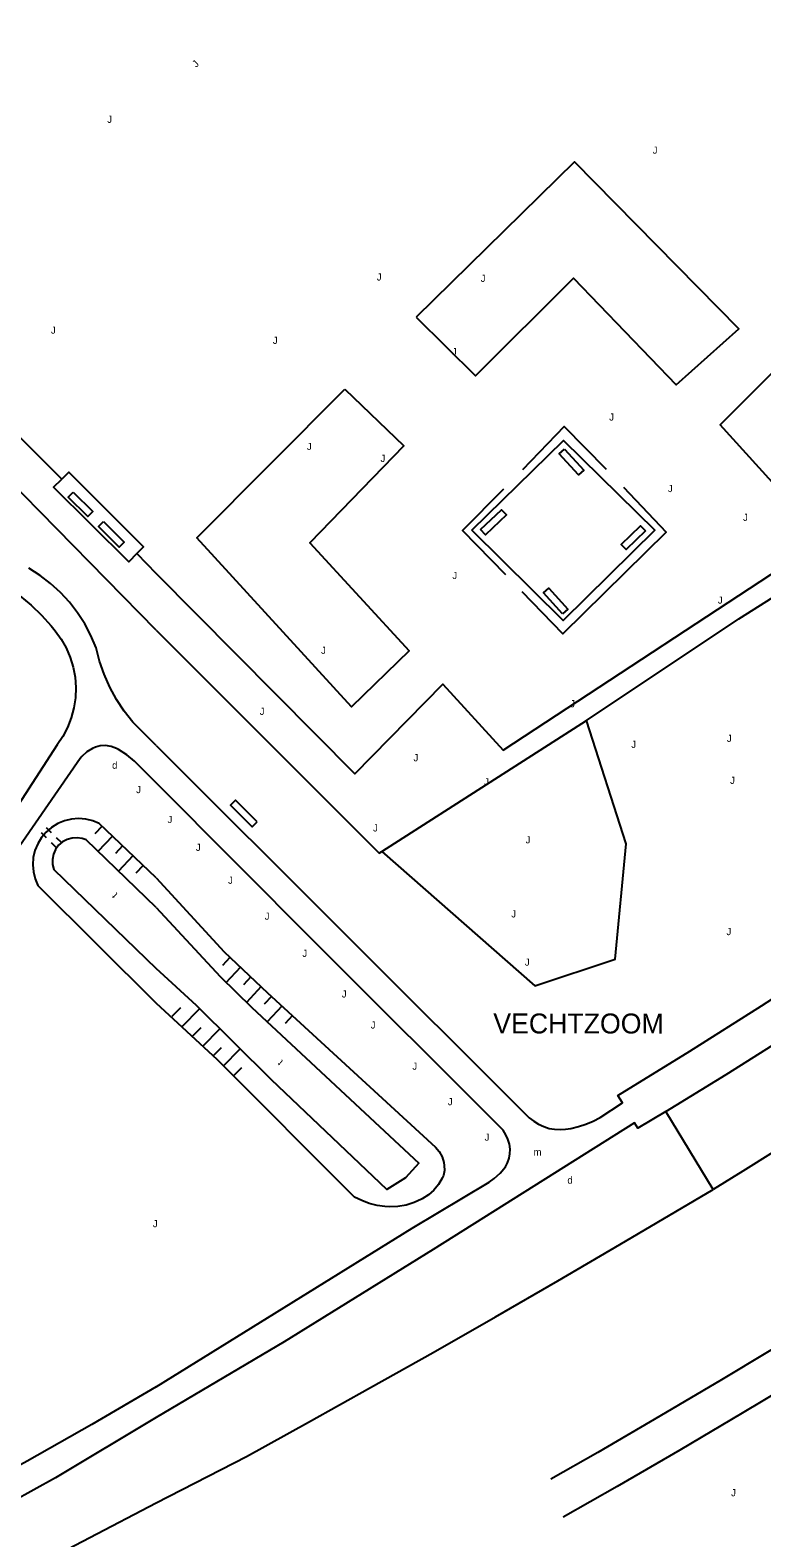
# Model space of a CAD drawing. Extents: x 134999 to 136502, y 457398 to 459002.
# Drawn here: x 135491.2 to 135542.5, y 458274.4 to 458380.2 of the extents above; entities that cross this region are included whole.
import ezdxf

# ---------------------------------------------------------------- set-up
doc = ezdxf.new("R2010")
doc.units = 0
for name, color, linetype in [('Level 18', 7, 'Continuous'), ('RI_DGTB_18', 7, 'Continuous'), ('RI_DGTB_19', 7, 'Continuous'), ('RI_DGTB_29', 7, 'Continuous'), ('RI_DGTB_30', 7, 'Continuous'), ('RI_DGTB_31', 7, 'Continuous'), ('RI_DGTB_32', 7, 'Continuous'), ('RI_DGTB_37', 7, 'Continuous'), ('RI_DGTB_43', 7, 'Continuous'), ('RI_DGTB_48', 7, 'Continuous'), ('RI_DGTB_49', 7, 'Continuous'), ('RI_DGTB_54', 7, 'Continuous'), ('RI_DGTB_55', 7, 'Continuous'), ('RI_DGTB_58', 7, 'Continuous')]:
    doc.layers.add(name, color=color, linetype=linetype)

msp = doc.modelspace()

# ---------------------------------------------------------------- linework, layer by layer
at = {"layer": 'Level 18'}
msp.add_lwpolyline([(135545.469, 458285.795), (135541.138, 458283.186), (135536.759, 458280.599), (135532.358, 458278.049), (135528.569, 458275.896)], dxfattribs=at)
at = {"layer": 'RI_DGTB_18'}
for p, q in [((135496.204, 458324.381), (135495.692, 458323.845)), ((135496.928, 458323.691), (135495.904, 458322.618)), ((135497.651, 458323.001), (135497.14, 458322.464)), ((135498.375, 458322.31), (135497.352, 458321.238)), ((135499.098, 458321.62), (135498.587, 458321.084)), ((135505.18, 458315.179), (135504.659, 458314.618)), ((135505.913, 458314.499), (135504.871, 458313.377)), ((135506.646, 458313.818), (135506.125, 458313.257)), ((135507.379, 458313.138), (135506.337, 458312.016)), ((135508.112, 458312.458), (135507.591, 458311.897)), ((135501.133, 458311.057), (135501.735, 458311.668)), ((135501.845, 458310.355), (135503.05, 458311.576)), ((135508.844, 458311.777), (135507.803, 458310.655)), ((135502.557, 458309.653), (135503.159, 458310.264)), ((135503.269, 458308.951), (135504.474, 458310.172)), ((135509.577, 458311.097), (135509.056, 458310.536)), ((135503.981, 458308.249), (135504.584, 458308.859)), ((135504.693, 458307.547), (135505.898, 458308.768)), ((135505.406, 458306.844), (135506.008, 458307.455))]:
    msp.add_line(p, q, dxfattribs=at)
for points in [[(135500, 458320.761), (135496.006, 458324.569), (135495.556, 458324.755), (135495.064, 458324.875), (135494.559, 458324.915), (135494.054, 458324.876), (135493.561, 458324.757), (135493.094, 458324.563), (135492.662, 458324.298), (135492.278, 458323.968), (135491.95, 458323.582), (135491.687, 458323.149), (135491.496, 458322.68), (135491.38, 458322.187), (135491.344, 458321.681), (135491.387, 458321.177), (135491.509, 458320.685), (135491.707, 458320.219), (135500, 458311.964)], [(135500, 458320.761), (135504.775, 458315.563), (135507.811, 458312.691), (135519.611, 458301.871), (135519.87, 458301.55), (135520.063, 458301.186), (135520.182, 458300.79), (135520.214, 458300.57), (135520.226, 458300.22), (135520.159, 458299.877), (135520.081, 458299.681), (135519.818, 458299.243), (135519.491, 458298.851), (135519.106, 458298.515), (135518.673, 458298.243), (135518.631, 458298.221), (135518.098, 458297.971), (135517.536, 458297.795), (135516.956, 458297.697), (135516.368, 458297.679), (135516.061, 458297.701), (135515.503, 458297.768), (135514.959, 458297.912), (135514.436, 458298.115), (135513.931, 458298.361), (135504.301, 458307.981), (135500, 458311.964)]]:
    msp.add_lwpolyline(points, dxfattribs=at)
at = {"layer": 'RI_DGTB_19'}
for p, q in [((135490.476, 458351.646), (135493.38, 458348.747)), ((135498.652, 458343.514), (135500, 458342.125)), ((135539.081, 458298.894), (135535.773, 458304.371))]:
    msp.add_line(p, q, dxfattribs=at)
for points in [[(135500, 458342.125), (135513.937, 458328.061), (135520.111, 458334.354), (135524.358, 458329.723), (135546.886, 458344.507), (135539.572, 458352.54), (135558.732, 458371.74), (135571.456, 458384.207)], [(135518.244, 458360.103), (135522.423, 458355.999), (135529.284, 458362.851), (135536.498, 458355.357), (135540.883, 458359.294), (135529.362, 458371.004), (135518.244, 458360.103)], [(135513.246, 458355.055), (135517.373, 458351.072), (135510.785, 458344.261), (135517.764, 458336.695), (135513.703, 458332.762), (135502.861, 458344.618), (135513.246, 458355.055)], [(135515.847, 458322.613), (135526.585, 458313.176), (135532.215, 458315.043), (135532.989, 458323.148), (135530.21, 458331.793)]]:
    msp.add_lwpolyline(points, dxfattribs=at)
at = {"layer": 'RI_DGTB_30'}
for p, q in [((135491.935, 458323.941), (135492.288, 458323.587)), ((135492.289, 458324.294), (135492.642, 458323.94)), ((135492.641, 458323.233), (135492.994, 458322.879)), ((135492.995, 458323.586), (135493.348, 458323.231))]:
    msp.add_line(p, q, dxfattribs=at)
at = {"layer": 'RI_DGTB_32'}
for points in [[(135528.663, 458350.847), (135530.01, 458349.374), (135529.641, 458349.037), (135528.294, 458350.51), (135528.663, 458350.847)], [(135494.184, 458347.833), (135495.562, 458346.472), (135495.211, 458346.116), (135493.833, 458347.477), (135494.184, 458347.833)], [(135522.775, 458345.202), (135524.249, 458346.593), (135524.592, 458346.229), (135523.118, 458344.838), (135522.775, 458345.202)], [(135496.311, 458345.766), (135497.758, 458344.309), (135497.403, 458343.957), (135495.956, 458345.414), (135496.311, 458345.766)], [(135534.335, 458345.113), (135532.976, 458343.791), (135532.627, 458344.149), (135533.987, 458345.472), (135534.335, 458345.113)], [(135528.512, 458339.289), (135527.186, 458340.756), (135527.557, 458341.091), (135528.883, 458339.624), (135528.512, 458339.289)], [(135507.101, 458324.691), (135505.571, 458326.221), (135505.217, 458325.867), (135506.747, 458324.337), (135507.101, 458324.691)]]:
    msp.add_lwpolyline(points, dxfattribs=at)
at = {"layer": 'RI_DGTB_48'}
msp.add_line((135515.847, 458322.613), (135530.21, 458331.793), dxfattribs=at)
for points in [[(135500, 458338.14), (135489.535, 458348.798), (135478.612, 458359.676), (135454.254, 458384.083), (135396.347, 458441.685), (135401.706, 458447.132), (135414.315, 458459.698), (135445.326, 458490.695), (135462.122, 458507.512), (135474.163, 458519.623), (135434.979, 458559.023), (135409.872, 458584.162), (135394.088, 458600)], [(135530.21, 458331.793), (135540.884, 458338.928), (135547.945, 458343.373)], [(135500, 458338.14), (135515.658, 458322.492), (135515.847, 458322.613)]]:
    msp.add_lwpolyline(points, dxfattribs=at)
at = {"layer": 'RI_DGTB_49'}
for points in [[(135531.601, 458349.406), (135528.635, 458352.43), (135525.703, 458349.397)], [(135524.541, 458342.024), (135521.492, 458345.144), (135524.398, 458348.065)], [(135532.791, 458348.173), (135535.792, 458345.025), (135528.552, 458337.871), (135525.676, 458340.829)]]:
    msp.add_lwpolyline(points, dxfattribs=at)
at = {"layer": 'RI_DGTB_54'}
for points in [[(135535.773, 458304.371), (135539.993, 458306.967), (135544.183, 458309.611), (135549.304, 458312.928), (135554.384, 458316.307), (135558.313, 458319.006), (135562.197, 458321.77), (135570.566, 458327.828), (135578.309, 458333.392), (135582.163, 458336.199), (135585.975, 458339.063), (135590.231, 458342.35), (135594.45, 458345.684), (135598.633, 458349.064), (135602.782, 458352.484), (135611.972, 458359.949)], [(135500, 458330.055), (135498.373, 458331.68), (135497.768, 458332.456), (135497.228, 458333.279), (135496.756, 458334.142), (135496.356, 458335.041), (135496.03, 458335.97), (135495.786, 458336.9), (135495.423, 458337.758), (135494.987, 458338.581), (135494.483, 458339.364), (135493.913, 458340.101), (135493.283, 458340.786), (135492.595, 458341.415), (135491.857, 458341.982), (135491.072, 458342.484)], [(135490.445, 458340.541), (135491.231, 458339.899), (135491.965, 458339.197), (135492.64, 458338.439), (135492.909, 458338.102), (135493.332, 458337.519), (135493.687, 458336.893), (135493.971, 458336.231), (135494.18, 458335.542), (135494.311, 458334.834), (135494.363, 458334.116), (135494.335, 458333.396), (135494.227, 458332.684), (135494.042, 458331.989), (135493.78, 458331.318), (135493.445, 458330.68), (135493.049, 458330.093), (135461.775, 458281.742)], [(135500, 458327.429), (135498.981, 458328.451), (135498.489, 458328.947), (135497.943, 458329.384), (135497.351, 458329.756), (135497.216, 458329.828), (135496.837, 458329.97), (135496.439, 458330.043), (135496.083, 458330.031), (135495.739, 458329.94), (135495.537, 458329.845), (135495.14, 458329.593), (135494.791, 458329.278), (135494.671, 458329.141), (135489.965, 458322.337)], [(135500, 458330.055), (135526.171, 458303.911), (135526.501, 458303.682), (135526.844, 458303.475), (135527.207, 458303.302), (135527.591, 458303.181), (135527.966, 458303.117), (135528.346, 458303.103), (135528.725, 458303.128), (135529.101, 458303.181), (135529.641, 458303.304), (135530.166, 458303.479), (135530.676, 458303.694), (135531.171, 458303.941), (135532.726, 458304.962), (135532.404, 458305.493), (135537.461, 458308.605), (135542.483, 458311.774), (135547.469, 458314.997)], [(135500, 458285.049), (135517.961, 458296.171), (135523.361, 458299.411), (135523.723, 458299.662), (135524.151, 458300.043), (135524.521, 458300.481), (135524.668, 458300.77), (135524.773, 458301.077), (135524.832, 458301.396), (135524.841, 458301.721), (135524.792, 458302.074), (135524.682, 458302.413), (135524.53, 458302.734), (135524.351, 458303.041), (135511.211, 458316.181), (135500, 458327.429)], [(135535.773, 458304.371), (135533.809, 458303.187), (135533.575, 458303.561), (135519.441, 458294.681), (135508.991, 458288.192), (135500, 458282.896)], [(135500, 458285.049), (135495.49, 458282.403), (135490.94, 458279.827), (135486.352, 458277.321), (135481.725, 458274.885), (135477.062, 458272.52), (135470.332, 458269.172), (135469.397, 458269.047), (135468.773, 458269.818), (135466.102, 458268.693), (135466.269, 458267.28), (135465.345, 458266.828)], [(135500, 458282.896), (135492.939, 458278.652), (135488.363, 458276.132), (135483.75, 458273.682), (135481.478, 458272.509), (135477.315, 458270.493), (135474.281, 458268.965), (135473.478, 458268.582)]]:
    msp.add_lwpolyline(points, dxfattribs=at)
at = {"layer": 'RI_DGTB_55'}
for points in [[(135522.166, 458345.15), (135528.6, 458351.451), (135534.99, 458345.157), (135528.575, 458338.825), (135522.166, 458345.15)], [(135498.652, 458343.514), (135498.075, 458342.924), (135492.799, 458348.171), (135493.38, 458348.747)], [(135498.652, 458343.514), (135499.105, 458343.977), (135493.868, 458349.232), (135493.38, 458348.747)]]:
    msp.add_lwpolyline(points, dxfattribs=at)
at = {"layer": 'RI_DGTB_58'}
msp.add_line((135486.187, 458269.691), (135500, 458276.91), dxfattribs=at)
for points in [[(135643.345, 458380.458), (135637.938, 458375.162), (135636.114, 458373.418), (135634.278, 458371.701), (135628.7, 458366.626), (135615.586, 458354.903), (135613.694, 458353.245), (135609.89, 458349.987), (135606.046, 458346.777), (135602.163, 458343.621), (135598.245, 458340.507), (135594.286, 458337.414), (135590.299, 458334.358), (135578.45, 458325.537), (135574.424, 458322.584), (135572.382, 458321.126), (135570.327, 458319.685), (135562.088, 458313.961), (135557.95, 458311.13), (135553.797, 458308.358), (135545.419, 458302.875), (135543.31, 458301.516), (135541.185, 458300.181), (135539.081, 458298.894)], [(135629.29, 458351.188), (135629.187, 458351.099), (135628.333, 458350.356), (135622.646, 458345.368), (135620.735, 458343.723), (135616.907, 458340.493), (135613.048, 458337.3), (135609.162, 458334.135), (135605.248, 458331.004), (135601.317, 458327.918), (135597.358, 458324.868), (135585.469, 458316.036), (135581.428, 458313.074), (135577.366, 458310.17), (135573.274, 458307.31), (135571.212, 458305.899), (135556.712, 458296.196), (135552.516, 458293.442), (135548.281, 458290.748), (135546.144, 458289.425), (135539.679, 458285.542), (135535.352, 458282.973), (135531.006, 458280.437), (135527.695, 458278.552)], [(135500, 458318.682), (135495.09, 458323.417), (135494.818, 458323.519), (135494.459, 458323.577), (135494.097, 458323.555), (135493.748, 458323.455), (135493.429, 458323.28), (135493.156, 458323.041), (135492.942, 458322.747), (135492.797, 458322.414), (135492.728, 458322.058), (135492.739, 458321.695), (135492.829, 458321.343), (135500, 458314.402)], [(135500, 458318.682), (135504.491, 458313.833), (135506.721, 458311.661), (135518.443, 458300.739), (135517.491, 458299.711), (135516.191, 458298.891), (135508.101, 458306.581), (135502.833, 458311.811), (135500, 458314.402)], [(135500, 458276.91), (135506.333, 458280.16), (135510.699, 458282.564), (135515.053, 458284.988), (135519.439, 458287.455), (135523.811, 458289.945), (135528.184, 458292.475), (135532.543, 458295.029), (135539.081, 458298.894)]]:
    msp.add_lwpolyline(points, dxfattribs=at)

# ---------------------------------------------------------------- texts
at = {"layer": 'RI_DGTB_29'}
for p in [(135496.911, 458328.412), (135528.861, 458299.302)]:
    msp.add_text('d', height=0.5, rotation=359.99973, dxfattribs=at).set_placement(p)
at = {"layer": 'RI_DGTB_31'}
for rotation, p in [(44.59344, (135502.814, 458377.598)), (359.99973, (135498.601, 458326.702)), (359.99973, (135540.281, 458327.352)), (359.99973, (135500.801, 458324.602)), (359.99973, (135502.791, 458322.652)), (359.99973, (135505.051, 458320.342)), (359.99973, (135507.621, 458317.822)), (359.99973, (135510.261, 458315.212)), (359.99973, (135513.031, 458312.362)), (359.99973, (135515.061, 458310.182)), (359.99973, (135517.981, 458307.292)), (359.99973, (135520.471, 458304.802)), (359.99973, (135523.051, 458302.312)), (359.99973, (135499.771, 458296.242)), (359.99973, (135540.351, 458277.362))]:
    msp.add_text('J', height=0.5, rotation=rotation, dxfattribs=at).set_placement(p)
for p in [(135496.571, 458373.742), (135534.848, 458371.578), (135515.486, 458362.676), (135522.778, 458362.58), (135492.619, 458358.948), (135508.192, 458358.225), (135520.761, 458357.433), (135531.798, 458352.848), (135510.582, 458350.779), (135515.747, 458349.945), (135535.915, 458347.829), (135541.192, 458345.807), (135520.789, 458341.731), (135539.423, 458340.001), (135511.576, 458336.472), (135507.27, 458332.193), (135529.059, 458332.729), (135533.348, 458329.876), (135540.058, 458330.301), (135518.067, 458328.939), (135523.017, 458327.252), (135515.221, 458324.013), (135525.932, 458323.18), (135524.925, 458317.979), (135540.028, 458316.737), (135525.877, 458314.595)]:
    msp.add_text('J', height=0.5, dxfattribs=at).set_placement(p)
at = {"layer": 'RI_DGTB_37'}
msp.add_text('VECHTZOOM', height=1.4, rotation=359.97586, dxfattribs=at).set_placement((135523.66, 458309.841))
at = {"layer": 'RI_DGTB_43'}
for rotation, p in [(135.21206, (135497.33, 458319.62)), (136.27074, (135508.942, 458307.891))]:
    msp.add_text('t', height=0.5, rotation=rotation, dxfattribs=at).set_placement(p)
msp.add_text('m', height=0.5, dxfattribs=at).set_placement((135526.488, 458301.269))

doc.saveas('drawing.dxf')
